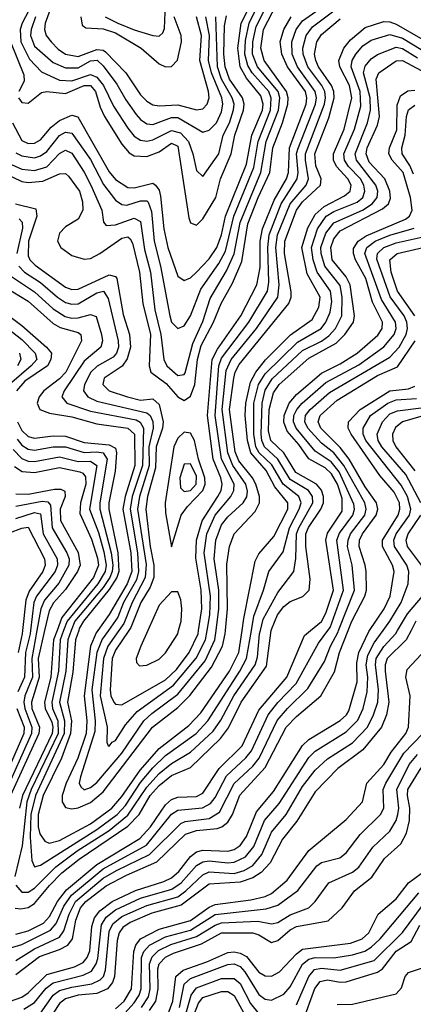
# Model space of a CAD drawing. Header units: inches. Extents: x 501365 to 657855, y 482276 to 547543.
# Tile 677 of 957: x 591343 to 592605, y 528800 to 531961. Entities that reach past the tile are written whole.
import ezdxf

# ---------------------------------------------------------------- set-up
doc = ezdxf.new("R2010")
doc.units = ezdxf.units.IN
doc.header["$MEASUREMENT"] = 0
doc.layers.add('A5592', color=7, linetype='Continuous')
doc.layers.add('A5593', color=7, linetype='Continuous')

msp = doc.modelspace()

# ---------------------------------------------------------------- linework, layer by layer
at = {"layer": 'A5592', "color": 5}
for points, elevation in [([(591398.1, 530000), (591381.6, 529910), (591383.9, 529850), (591359.6, 529790), (591356.5, 529770), (591359.3, 529750), (591381.9, 529690), (591381, 529670), (591291.8, 529470)], 3260), ([(591310, 528808.7), (591350, 528822.8), (591370, 528836.7), (591430, 528895.5), (591519, 528921), (591546, 528934), (591559, 528950), (591567.7, 528972.3), (591574.4, 529050), (591582.7, 529077.3), (591599.7, 529100.2), (591639.7, 529130), (591714.2, 529165.8), (591805.4, 529194.6), (591830, 529206.6), (591853, 529227), (591890, 529274.6), (591910, 529289.6), (591930, 529294.6), (592010, 529291.8), (592030, 529296.8), (592050, 529309.5), (592070, 529339), (592102.2, 529417.8), (592157, 529483), (592249.4, 529630.6), (592270, 529650.1), (592370, 529711.4), (592390.4, 529729.6), (592397.7, 529742.3), (592424.8, 529835.2), (592423.7, 529896.3), (592430.6, 529930), (592462.8, 529997.2), (592464.7, 530000)], 3180), ([(591310, 528980.7), (591350, 528992.7), (591441.9, 529038.1), (591460.1, 529059.9), (591484.7, 529115.3), (591509.2, 529150.8), (591610, 529234.8), (591748.9, 529311.1), (591830, 529410.3), (591850, 529423.5), (591928.9, 529431.1), (591954.7, 529445.3), (591970, 529464), (592006, 529534), (592068.4, 529591.6), (592086.2, 529613.8), (592140, 529730), (592170.7, 529769.3), (592229.3, 529830), (592300.6, 529959.4), (592330.4, 530000)], 3260), ([(591422.3, 530000), (591401.6, 529910), (591404.8, 529850), (591380.4, 529770), (591382.2, 529750), (591405.9, 529690), (591404.5, 529670), (591312.8, 529470)], 3280), ([(591483.5, 530000), (591472.6, 529970), (591467.1, 529870), (591445.7, 529770), (591448.4, 529750), (591465.5, 529710), (591466, 529670), (591379.4, 529490), (591365.8, 529450), (591350.9, 529309.1), (591327.1, 529210)], 3340), ([(591328.7, 529108.7), (591346.4, 529106.4), (591370, 529110.5), (591390, 529124.1), (591437.9, 529182.1), (591478.1, 529221.9), (591533.9, 529266.1), (591690, 529372.4), (591725.6, 529410), (591761.1, 529470), (591790, 529503.1), (591830, 529534.8), (591890, 529560.4), (591987, 529653), (592012.7, 529687.3), (592052.7, 529770), (592134.4, 529885.6), (592149.6, 530000)], 3320), ([(591330, 528941.3), (591390, 528978.8), (591470, 529016), (591484.3, 529035.7), (591501.1, 529090), (591522.2, 529130), (591610, 529205), (591652.7, 529230), (591759.4, 529280.6), (591859.3, 529380.7), (591873.3, 529386.7), (591950, 529397), (591983.3, 529416.7), (592030.9, 529509.1), (592090, 529564.3), (592110.5, 529590), (592168.8, 529711.3), (592201.2, 529750), (592266.3, 529813.7), (592319.7, 529900.3), (592339.1, 529950), (592363.9, 529996.1), (592365.4, 530000)], 3240), ([(591330, 529024.9), (591370, 529036.2), (591419.4, 529060.6), (591438.1, 529081.9), (591463.5, 529130), (591492.5, 529167.4), (591590, 529249.2), (591728, 529332), (591762.2, 529370), (591810, 529440.7), (591830, 529457.6), (591850, 529465.6), (591910, 529467.8), (591930, 529477.9), (591982.3, 529557.7), (592056.4, 529630), (592110, 529744.1), (592199.2, 529850), (592256.3, 529983.7), (592275.4, 530000)], 3280), ([(591330, 528896.3), (591406.1, 528953.9), (591470, 528975.9), (591497.2, 528990), (591511.7, 529010), (591522.3, 529070), (591538, 529110), (591554.7, 529130), (591619.9, 529180.1), (591685.2, 529214.8), (591782.7, 529257.3), (591873.9, 529346.1), (591910, 529357.7), (591975.6, 529364.4), (591990.4, 529369.6), (592010, 529384.8), (592025.2, 529410), (592048.8, 529471.2), (592130, 529560.3), (592197.6, 529690), (592230, 529724), (592308.6, 529790), (592352, 529868), (592367.7, 529930), (592395.5, 530000)], 3220), ([(591330, 529182.6), (591350, 529159.9), (591370, 529160.7), (591390, 529173.4), (591458.6, 529241.4), (591527.5, 529292.5), (591630, 529358.5), (591690, 529407.7), (591750, 529497.2), (591790, 529541.1), (591830, 529573.1), (591890, 529609.1), (591962.8, 529677.2), (591988, 529712), (592029.9, 529790.1), (592097.6, 529890), (592105.1, 529914.9), (592112, 529990), (592114.5, 530000)], 3340), ([(591377.6, 530000), (591376.5, 529990), (591361.9, 529930), (591358.7, 529850), (591336.9, 529803.1)], 3240), ([(591351.7, 530000), (591350.7, 529990), (591337.5, 529930)], 3220), ([(591462.4, 530000), (591451.3, 529970), (591442.9, 529850), (591422.8, 529770), (591424.2, 529750), (591445.6, 529705.6), (591449.4, 529690), (591447, 529670), (591351.8, 529470), (591342.5, 529430)], 3320), ([(591355.6, 528784.4), (591390, 528805.9), (591427.8, 528852.2), (591450, 528869.1), (591546.1, 528893.9), (591573.1, 528906.9), (591588.3, 528930), (591592.8, 528947.2), (591605.1, 529054.9), (591620.3, 529079.7), (591650, 529103.7), (591730, 529141.3), (591830.3, 529170), (591860.2, 529190), (591910, 529245.5), (591930, 529258.1), (591950, 529260.9), (592010, 529254.1), (592030, 529256.1), (592066.7, 529273.3), (592093.1, 529306.9), (592128, 529390), (592174.9, 529445.1), (592270, 529592.8), (592290, 529612.4), (592390, 529674.9), (592427.5, 529712.5), (592443.7, 529750), (592457.2, 529802.8), (592459.1, 529850), (592453.3, 529890), (592458.8, 529921.1), (592479.4, 529960.6), (592507.9, 530000)], 3160), ([(591508.1, 530000), (591496.8, 529970), (591490.3, 529870), (591470.9, 529770), (591486.5, 529710), (591485.1, 529670), (591393, 529470), (591378.8, 529410), (591376.8, 529336.8), (591382.1, 529262.1), (591390, 529241), (591410, 529247.2), (591590, 529361), (591655.6, 529410), (591681.5, 529438.5), (591730, 529512), (591770, 529559.6), (591810, 529598.4), (591908.6, 529670), (591946.2, 529710), (592049.1, 529870), (592070.3, 529910), (592085.6, 530000)], 3360), ([(591531.9, 530000), (591521.8, 529970), (591513.3, 529866.7), (591495.9, 529770), (591508.5, 529710), (591506, 529670), (591476.5, 529590), (591417.6, 529470), (591402.1, 529410), (591402.3, 529370), (591407.6, 529347.6), (591423.5, 529323.5), (591437.7, 529317.7), (591470, 529325.9), (591570, 529380.1), (591637.8, 529430), (591670, 529467.6), (591728.6, 529551.4), (591790, 529621.6), (591884.8, 529695.2), (591924.1, 529735.9), (592015.4, 529870), (592045.8, 529930), (592055.7, 530000)], 3380), ([(591410, 528771.5), (591450, 528829.8), (591470, 528844.1), (591510, 528855.6), (591574.5, 528865.5), (591601.1, 528878.9), (591611.1, 528890), (591618.2, 528910), (591630, 529034), (591641.9, 529058.1), (591670, 529081.8), (591750, 529117.9), (591850, 529145.7), (591875.9, 529164.1), (591930, 529215.8), (591950, 529225.4), (592030, 529220.4), (592063, 529230), (592090, 529246), (592119.2, 529280.8), (592150, 529352.3), (592196.7, 529410), (592250, 529499.9), (592290, 529551.7), (592330, 529588.2), (592410, 529639.8), (592457.7, 529690), (592477.7, 529730), (592490.7, 529770), (592492.8, 529810), (592483.3, 529890), (592486.3, 529910), (592510, 529948.3), (592549.3, 529990.7), (592554.7, 530000)], 3140), ([(592597.6, 530000), (592582.1, 529970), (592521.5, 529910), (592514.3, 529890), (592514.2, 529870), (592526.5, 529770), (592518.9, 529730), (592502.7, 529690), (592442.9, 529617.1), (592362.4, 529557.6), (592290, 529482.8), (592231.9, 529388.1), (592185.3, 529330), (592145.4, 529254.6), (592116.7, 529223.3), (592090, 529206.6), (592050, 529192.3), (591950, 529185.6), (591861, 529119), (591766.7, 529093.3), (591697, 529063), (591673.6, 529046.4), (591661.5, 529030), (591654.9, 529005.1), (591646.4, 528890), (591640.1, 528870), (591624, 528850), (591590, 528835.3), (591530, 528829.1), (591490, 528818), (591470, 528802.3), (591430, 528740.3)], 3120), ([(591593.4, 530000), (591587.8, 529992.2), (591569.4, 529950), (591549.1, 529790), (591558.5, 529710), (591555.6, 529670), (591529.3, 529590), (591491.9, 529510), (591479, 529470), (591479, 529450), (591490, 529431.6), (591510, 529427.6), (591530, 529431), (591570, 529448), (591610, 529482.7), (591768.4, 529690), (591850, 529753.4), (591888, 529792), (591957.6, 529882.4), (591992.9, 529950), (592001.7, 529990), (592002.6, 530000)], 3420), ([(591627.2, 530000), (591607.6, 529972.4), (591590.2, 529930), (591574.3, 529810), (591585.1, 529710), (591583.9, 529676.1), (591538.2, 529530), (591533.9, 529510), (591538.3, 529498.3), (591550, 529489.1), (591570, 529496.6), (591590, 529512.5), (591670, 529606.7), (591741.1, 529710), (591766.1, 529733.9), (591850, 529795.8), (591937, 529903), (591968.8, 529970), (591972.5, 530000)], 3440), ([(591661, 530000), (591625.6, 529950), (591611.8, 529910), (591601, 529790), (591623.4, 529690), (591622, 529642), (591626.5, 529630), (591630, 529628.4), (591638.8, 529641.2), (591650, 529647.2), (591682.2, 529697.8), (591719.7, 529740.3), (591835.7, 529824.3), (591908.3, 529911.7), (591938.5, 529970), (591943.8, 530000)], 3460), ([(591692.3, 530000), (591650, 529936.6), (591638.9, 529910), (591632.6, 529810), (591634.8, 529790), (591644.5, 529770), (591650, 529763.3), (591670, 529762.1), (591810, 529841.6), (591845.3, 529874.7), (591886.2, 529930), (591914.8, 529990), (591916.3, 530000)], 3480), ([(591753.6, 530000), (591731.3, 529950), (591716.7, 529910), (591717.5, 529897.5), (591726.8, 529886.8), (591750, 529888.6), (591790, 529908.6), (591810, 529928.6), (591850, 529990), (591852.5, 530000)], 3520), ([(591650, 528786.1), (591677.4, 528810), (591701.6, 528850), (591708.5, 528970), (591715.1, 528990), (591730.1, 529009.9), (591790, 529041), (591890, 529069.4), (591950, 529111.6), (591970, 529120.2), (592084.1, 529135.9), (592130, 529146.8), (592150, 529156.2), (592200.9, 529199.1), (592270, 529293.6), (592390, 529393.4), (592441.7, 529450), (592455.8, 529510), (592510, 529569.7), (592533.7, 529610), (592581.4, 529670), (592589.7, 529690), (592595.3, 529790), (592580.5, 529850), (592584.8, 529875.2), (592630, 529923.5)], 3080), ([(591333.7, 529750), (591356.6, 529690), (591356.3, 529670), (591268.8, 529470)], 3240), ([(591670, 528761.6), (591710, 528805.3), (591726, 528830), (591732.3, 528850), (591733.8, 528950), (591740.9, 528970), (591758.5, 528990), (591810, 529017.2), (591890, 529038.5), (591970, 529088), (592133.3, 529106.7), (592170, 529119), (592234.3, 529165.7), (592295.1, 529244.9), (592310, 529255.2), (592369.8, 529270), (592390, 529286.6), (592434.7, 529345.3), (592499.9, 529410), (592510.2, 529430), (592508.3, 529490), (592516.4, 529510), (592574, 529606), (592634.9, 529670)], 3060), ([(591732.9, 528790), (591755.3, 528824.7), (591760.9, 528850), (591759, 528930), (591767.3, 528952.7), (591787.4, 528972.6), (591827.7, 528992.3), (591910, 529017.5), (591970, 529054.3), (591990, 529061.7), (592106.8, 529066.8), (592150, 529058.2), (592170, 529063.3), (592210, 529087.5), (592269.9, 529110), (592290.2, 529129.8), (592333.9, 529190), (592410, 529224.6), (592430, 529240.5), (592475.2, 529304.8), (592530, 529356.5), (592549.9, 529389.9), (592555.7, 529410), (592558, 529430), (592551.8, 529490), (592591.6, 529570), (592617.9, 529602.1)], 3040), ([(591759.4, 528780.6), (591779.4, 528810), (591786.8, 528850), (591785.8, 528914.2), (591790.3, 528930), (591810, 528951.1), (591836, 528964), (591925.8, 528994.2), (591990, 529029.9), (592090, 529029.6), (592110, 529022.9), (592150, 528998.7), (592170, 529004.8), (592210, 529039.6), (592230, 529049.6), (592331.5, 529068.5), (592376.3, 529110), (592415.9, 529164.1), (592471.7, 529208.3), (592512.1, 529267.9), (592564.5, 529315.5), (592582.6, 529350), (592592.5, 529390), (592593.8, 529430), (592586.5, 529470), (592587.8, 529490), (592630, 529559.7)], 3020), ([(591818.9, 528770), (591833.5, 528810), (591843.3, 528890), (591866.6, 528910), (591943.1, 528936.9), (592010, 528966.9), (592030, 528968.4), (592050, 528964.5), (592070, 528953.2), (592110, 528903.8), (592130, 528891.6), (592150, 528890.4), (592176, 528904), (592230, 528962), (592250, 528976.8), (592403.3, 528996.7), (592440.5, 529010), (592461.8, 529030), (592492, 529090), (592550, 529138.8), (592590, 529190.4), (592630, 529219.9)], 2980), ([(591855.6, 528790), (591870, 528865), (591890, 528883.6), (592010, 528928.3), (592030, 528930.6), (592050, 528921.9), (592064.7, 528904.7), (592110, 528831.6), (592130, 528816.5), (592150, 528813.4), (592190, 528832.3), (592210, 528856.6), (592250, 528929), (592270, 528945.6), (592290, 528950.3), (592350, 528948.9), (592410, 528959.3), (592449.1, 528970.9), (592470, 528983.2), (592498.6, 529010), (592622.3, 529157.7)], 2960), ([(592230, 528798), (592269.9, 528889.9), (592288.3, 528911.7), (592310, 528916.1), (592370, 528909.6), (592478.9, 528941.1), (592570, 529031.2), (592638.1, 529121.9)], 2940), ([(592250, 528741.3), (592289.3, 528850.7), (592306.2, 528873.8), (592330, 528878.4), (592370, 528871.3), (592390, 528872.6), (592490, 528903.9), (592506.3, 528913.7), (592550, 528970.5), (592597.8, 529002.2), (592625.4, 529054.7)], 2920), ([(592360.5, 528799.5), (592410, 528800.2), (592550, 528834.3), (592567.2, 528852.8), (592578.8, 528890), (592590, 528902.3), (592650, 528922.3)], 2880), ([(591874.4, 528765.6), (591892.6, 528830), (591910, 528853.5), (591990, 528883.1), (592030, 528883.6), (592050, 528867.2), (592082.5, 528802.5), (592110, 528769.5)], 2940), ([(591888.2, 528731.8), (591915.9, 528804.1), (591930, 528821.6), (591990, 528841.3), (592010, 528841.8), (592030, 528828.2), (592072.2, 528752.2)], 2920)]:
    msp.add_lwpolyline(points, dxfattribs=dict(at, elevation=elevation))
at = {"layer": 'A5593', "color": 5}
for points, elevation in [([(591320.2, 531630), (591350, 531573.3), (591370, 531563.5), (591390, 531564.4), (591410, 531575.3), (591443.6, 531616.4), (591470, 531637.4), (591510, 531654.3), (591529.1, 531649.1), (591630, 531472.2), (591650, 531447.6), (591690, 531422), (591710, 531420.7), (591770, 531435.7), (591778.7, 531430), (591790, 531413.5), (591794.1, 531394.1), (591804.9, 531290), (591817.8, 531230), (591850, 531137.9), (591870, 531123.6), (591890, 531132.8), (591910, 531151), (591950, 531192.8), (591975.1, 531230), (591989.8, 531270), (592002.6, 531330), (592070, 531497.2), (592087.5, 531590), (592120.8, 531670), (592123.1, 531690), (592116.4, 531716.4), (592070, 531772.8), (592049.7, 531809.7), (592041.7, 531870), (592053.4, 531950), (592119.3, 532080.7)], 3580), ([(591330, 531533.5), (591350, 531523.6), (591390, 531517.7), (591410, 531523.6), (591430, 531537.5), (591470, 531589.5), (591490, 531600.2), (591510, 531596.5), (591570, 531511.8), (591611.6, 531431.6), (591650, 531381.6), (591670, 531368.1), (591686, 531366), (591730, 531379.1), (591750, 531379.4), (591754.8, 531374.8), (591765.1, 531345.1), (591774.2, 531250), (591794.1, 531170), (591823.8, 531010), (591830, 530989.5), (591850, 530970.1), (591870, 530978.5), (591890, 531010.1), (591923.9, 531096.1), (591981.4, 531178.6), (592002.3, 531217.7), (592029.4, 531330), (592094, 531486), (592107.9, 531570), (592147.2, 531670), (592149.4, 531709.4), (592141.7, 531730), (592087.7, 531790), (592073.8, 531813.8), (592064.7, 531850), (592066.3, 531893.7), (592078.6, 531950), (592130, 532054.5)], 3560), ([(591285.8, 531510), (591350, 531481.4), (591390, 531476.4), (591430, 531488.7), (591470, 531531.2), (591490, 531541.6), (591510, 531532.9), (591550, 531472), (591571.4, 531430), (591606, 531350), (591611.2, 531311.2), (591620.5, 531300.5), (591650, 531302.6), (591710, 531323.6), (591730, 531313.5), (591743.4, 531223.4), (591761.8, 531150), (591776.2, 531030), (591795.5, 530950), (591804.6, 530870), (591814.8, 530850), (591850, 530819.1), (591870, 530821.8), (591873, 530827), (591898.2, 530921.8), (591930, 530992.2), (591953.8, 531066.2), (592005.5, 531154.5), (592030.8, 531209.2), (592049.2, 531310), (592116.3, 531470), (592133.6, 531570), (592172.5, 531670), (592177.2, 531710), (592171.5, 531730), (592105.3, 531810), (592089.5, 531850), (592090.5, 531890), (592100.8, 531939.2), (592150, 532036.6)], 3540), ([(591290, 531470), (591350, 531441.4), (591370, 531438.2), (591416.9, 531443.1), (591470, 531465.9), (591490, 531467.4), (591499.1, 531459.1), (591534, 531410), (591543.8, 531376.2), (591545, 531350), (591530, 531320.4), (591490, 531295.6), (591470, 531276.1), (591464.4, 531250), (591474.6, 531230), (591510, 531204.5), (591550, 531191.7), (591570, 531194.5), (591599.4, 531210), (591670, 531260), (591690, 531264), (591697, 531257), (591704.1, 531244.1), (591726.8, 531150), (591737.6, 531050), (591762.1, 530950), (591757.9, 530850), (591762.9, 530830), (591812.8, 530792.7), (591850, 530750.4), (591870, 530738.2), (591890, 530752.8), (591904.6, 530790), (591912.5, 530870), (591924.5, 530915.5), (591964.2, 530990), (591988.5, 531050), (592024.6, 531115.4), (592055.3, 531184.7), (592074.4, 531305.6), (592107, 531390), (592145.2, 531470), (592154.6, 531550), (592185.7, 531630), (592202.9, 531690), (592204.1, 531710), (592198.6, 531730), (592126.7, 531830), (592116.4, 531870), (592124.4, 531930), (592166.2, 532010)], 3520), ([(591371.9, 531990), (591350.2, 531950), (591344.4, 531930), (591346.8, 531890), (591373.8, 531833.8), (591413.2, 531793.2), (591470, 531766.3), (591510, 531764.3), (591570, 531784.8), (591590, 531776.6), (591611.7, 531750), (591643.3, 531683.3), (591690, 531612.9), (591710, 531587.3), (591730, 531574.3), (591750, 531571.4), (591770, 531574.9), (591830, 531605.7), (591858.2, 531598.2), (591884.2, 531570), (591898.4, 531530), (591910, 531476.5), (591930, 531457.7), (591981.6, 531530), (591995.6, 531590), (592015.7, 531630), (592028.8, 531671.2), (592030.3, 531690), (592024.5, 531710), (591990.2, 531770), (591977.4, 531810), (591971.2, 531970)], 3640), ([(591439.7, 531990), (591424.9, 531950), (591422.3, 531930), (591427.4, 531910), (591443.7, 531890), (591466, 531866), (591490, 531849.8), (591530, 531842.6), (591590, 531864.9), (591610, 531863.2), (591618.1, 531858.1), (591683.5, 531790), (591730, 531719.7), (591750, 531699.7), (591770, 531687.6), (591790, 531684.2), (591850, 531687.4), (591910, 531671.5), (591930, 531674.4), (591944, 531690), (591950.2, 531709.8), (591948.1, 531730), (591920.7, 531830), (591925.5, 531910), (591909.8, 531970)], 3680), ([(591616.5, 531970), (591657.5, 531950), (591710, 531928), (591770, 531909.7), (591790, 531908.1), (591801.6, 531918.4), (591806.9, 531933.1), (591810.2, 532009.8)], 3740), ([(591943.8, 530000), (591952.7, 530050), (591954.5, 530110), (591934.6, 530250), (591943.3, 530310), (591969.5, 530370), (592019.4, 530430), (592029.7, 530450), (592030, 530470), (591989.8, 530550), (591969.4, 530690), (591980.9, 530850), (591990, 530874.9), (592077.3, 530990), (592137.2, 531090), (592141.6, 531118.4), (592138.8, 531230), (592142.6, 531270), (592180.9, 531370), (592232.3, 531450), (592235.8, 531470), (592230.8, 531530), (592234.5, 531545.5), (592291.3, 531690), (592294.4, 531710), (592290.4, 531730), (592233.7, 531810), (592216.3, 531850), (592215.2, 531890), (592229.1, 531930), (592250, 531957.5), (592324.5, 532010)], 3460), ([(591972.5, 530000), (591981.3, 530070), (591980.8, 530130), (591966.6, 530230), (591971.9, 530290), (591990, 530338.9), (592010, 530365.2), (592059.5, 530410), (592070.6, 530429.4), (592072.8, 530447.2), (592068.3, 530470), (592026.6, 530530), (592010.5, 530570), (591992.1, 530710), (592005.2, 530834.8), (592020.7, 530870), (592102.4, 530970), (592170.2, 531070), (592175, 531110), (592164.2, 531230), (592169.6, 531270), (592210, 531369.5), (592261.4, 531430), (592269.2, 531450), (592258.7, 531510), (592259.4, 531530), (592320.5, 531690), (592323.6, 531710), (592320.8, 531730), (592311.2, 531750), (592267.2, 531810), (592251.2, 531850), (592251.1, 531870), (592261.8, 531910), (592281.9, 531938.1), (592350, 531989.8)], 3440), ([(591338.9, 531710), (591350, 531695.1), (591370, 531693.4), (591412.7, 531727.3), (591430, 531730.6), (591490, 531723.9), (591550, 531749.3), (591570, 531749.6), (591585.9, 531730), (591600.4, 531680.4), (591614.6, 531650), (591670, 531561.9), (591693.4, 531533.4), (591710, 531523.8), (591750, 531522.3), (591790, 531537.1), (591830, 531564.9), (591850, 531554.5), (591885.1, 531325.1), (591890, 531308.7), (591910, 531301), (591930, 531321.6), (591971.6, 531390), (591986.8, 531450), (592020.6, 531530), (592033, 531590), (592060.9, 531670), (592062.5, 531690), (592056.8, 531710), (592016, 531770), (592001.9, 531810), (591997.1, 531850), (591999, 531941), (592006.4, 531973.6)], 3620), ([(591393.5, 531970), (591379.1, 531930), (591377.7, 531910), (591390, 531876.4), (591450, 531823.4), (591490, 531806.2), (591530, 531806), (591570, 531828.5), (591590.8, 531830.8), (591610, 531812.5), (591654.5, 531754.5), (591683.2, 531703.2), (591716.6, 531656.6), (591730, 531640.3), (591750, 531627.1), (591770, 531624.7), (591830, 531647.4), (591850, 531646.5), (591930, 531599.7), (591950, 531606.5), (591973.4, 531630), (591990, 531665.3), (591994, 531690), (591990.5, 531710), (591957.4, 531790), (591948.3, 531830), (591951.6, 531910), (591939.4, 531970)], 3660), ([(591538.3, 531970), (591543.6, 531943.6), (591554.6, 531934.6), (591610, 531931.8), (591650, 531919.1), (591731.8, 531870), (591790, 531818.9), (591810, 531810.1), (591830, 531811.1), (591848.5, 531831.5), (591862, 531890), (591860.7, 531910), (591838.1, 531970)], 3720), ([(591916.3, 530000), (591926.8, 530070), (591924.5, 530130), (591907.2, 530232.8), (591909.5, 530290), (591928.1, 530351.9), (591978.2, 530430), (591988.4, 530450), (591991.8, 530470), (591987.9, 530490), (591963.3, 530550), (591944.9, 530690), (591960.4, 530870), (591976.5, 530903.5), (592051.5, 531010), (592103.3, 531110), (592114.1, 531165.9), (592114.2, 531250), (592121.7, 531290), (592158.4, 531381.6), (592198.8, 531450), (592205.1, 531470), (592207.6, 531550), (592261, 531690), (592263.9, 531710), (592259, 531730), (592201.6, 531810), (592182.8, 531850), (592178.1, 531890), (592189.2, 531930), (592213.4, 531970)], 3480), ([(592002.6, 530000), (592008.6, 530070), (592007.1, 530212.9), (592015.4, 530270), (592030.9, 530310), (592097.6, 530382.4), (592112.1, 530410), (592111.8, 530430), (592099.8, 530470), (592089.6, 530490), (592045.2, 530545.2), (592034.1, 530574.1), (592015.9, 530710), (592029.6, 530810.4), (592033.6, 530830), (592046, 530854), (592206.2, 531050), (592213, 531070), (592212.8, 531087.2), (592192.2, 531210), (592192.5, 531250), (592230.1, 531350), (592250, 531376.5), (592307.2, 531430), (592309.2, 531450), (592292.1, 531492.1), (592289.4, 531530), (592334.5, 531645.5), (592351.6, 531710), (592350.1, 531730), (592342.3, 531750), (592301.3, 531810), (592292.4, 531830), (592288.3, 531850), (592295.5, 531890), (592310, 531913.1), (592370, 531963.4)], 3420), ([(592055.7, 530000), (592061.2, 530038.8), (592097.5, 530222.5), (592110, 530246.8), (592157.8, 530302.2), (592203, 530390), (592202.9, 530410), (592161.4, 530461.4), (592133.4, 530513.4), (592083.8, 530570), (592073.1, 530610), (592066.2, 530690), (592067.9, 530730), (592082.9, 530797.1), (592099.7, 530830), (592131.2, 530868.8), (592211.1, 530948.9), (592281, 530999), (592302.1, 531037.9), (592305.8, 531070), (592264.6, 531144.6), (592247.9, 531230), (592267.1, 531292.9), (592290, 531335.9), (592318.6, 531361.4), (592384.7, 531395.3), (592402.3, 531410), (592405.3, 531430), (592394.6, 531450), (592358.5, 531490), (592349.3, 531510), (592349.2, 531530), (592383, 531610), (592407.9, 531710), (592400.8, 531750), (592369.4, 531810), (592366.2, 531830), (592382.4, 531870), (592403.9, 531896.1), (592450, 531935.7), (592510, 531955.3), (592530, 531954.5), (592550, 531946.4), (592650, 531888.7)], 3380), ([(591313.7, 531890), (591356.2, 531783.8), (591356.9, 531763.1), (591339.9, 531730)], 3620), ([(592085.6, 530000), (592093.5, 530046.5), (592124.8, 530130), (592141.9, 530190), (592187.6, 530252.4), (592207.8, 530330), (592239.4, 530390), (592244.9, 530410), (592237.6, 530430), (592187.3, 530470), (592151.5, 530531.5), (592110.9, 530570.9), (592099.7, 530590), (592093.5, 530630), (592094, 530730), (592108.2, 530790), (592130, 530824.1), (592233.7, 530926.3), (592309.1, 530970), (592324.4, 530990), (592338, 531022), (592343.3, 531056.7), (592339.7, 531090), (592296.5, 531150), (592283.5, 531190), (592278.4, 531230), (592297.5, 531290), (592325.5, 531330), (592350, 531345.4), (592425.2, 531374.8), (592442.6, 531390), (592449.6, 531410), (592446.1, 531430), (592435.7, 531450), (592397.3, 531490), (592384.5, 531510), (592382.5, 531530), (592415.9, 531610), (592436.5, 531683.5), (592434.6, 531730), (592405.3, 531810), (592408.7, 531830), (592420.6, 531850), (592443.3, 531876.7), (592470, 531895.5), (592530, 531913.5), (592570, 531902), (592630, 531865.8)], 3360), ([(592114.5, 530000), (592123.8, 530036.2), (592170, 530122.7), (592221.5, 530190), (592228.7, 530231.3), (592230.4, 530310), (592237.3, 530330), (592282.3, 530410), (592281.6, 530430), (592269.3, 530449.3), (592210, 530485.3), (592170.4, 530550.5), (592127.6, 530590), (592118.8, 530610), (592116.7, 530630), (592120.1, 530730), (592130, 530771.8), (592152.4, 530807.6), (592250, 530899.2), (592310.5, 530929.5), (592333.7, 530946.3), (592355.4, 530970), (592375.5, 531010), (592376.6, 531070), (592370, 531107.5), (592321.2, 531170), (592309.1, 531210), (592308.9, 531230), (592324.3, 531275.7), (592350, 531309), (592442.3, 531350), (592473.5, 531370), (592489.5, 531390), (592491.2, 531410), (592484.9, 531430), (592422.5, 531510), (592418.1, 531530), (592457.8, 531630), (592467.5, 531670), (592466.3, 531710), (592445.6, 531790), (592450, 531811.9), (592470, 531835.5), (592490, 531849.2), (592550, 531872.4), (592570, 531868.2), (592618.6, 531838.6)], 3340), ([(592149.6, 530000), (592150, 530002.9), (592169.1, 530050), (592190, 530076.9), (592210, 530093.6), (592250.4, 530109.6), (592270.7, 530129.3), (592274.5, 530165.5), (592260.4, 530270), (592260.8, 530310), (592269.1, 530330.9), (592308.7, 530390), (592316.4, 530410), (592316.9, 530430), (592310.8, 530450.8), (592294.7, 530470), (592227.8, 530507.8), (592190, 530570), (592147.8, 530610), (592140.9, 530640.9), (592142.3, 530710), (592156.8, 530763.2), (592174.6, 530790), (592270, 530874.2), (592357.1, 530922.9), (592385.6, 530950), (592412.8, 530990), (592416.4, 531010), (592402.1, 531110), (592390, 531135.3), (592344.7, 531190), (592340.5, 531230), (592350, 531257), (592370, 531283.2), (592506, 531354), (592525.3, 531370), (592531.5, 531388.5), (592530, 531410.1), (592513.4, 531450), (592463.8, 531503.8), (592453.4, 531530), (592457.4, 531550), (592490, 531622.3), (592496.6, 531650), (592486.2, 531770), (592494.4, 531790), (592550, 531828.7), (592570, 531830.2), (592630, 531797.7)], 3320), ([(592275.4, 530000), (592310, 530029.5), (592324.4, 530055.6), (592348.7, 530130), (592324.5, 530290), (592330, 530313.1), (592376.4, 530383.6), (592376.5, 530423.5), (592361.5, 530470), (592342.6, 530502.6), (592322, 530522), (592270, 530551.1), (592237.6, 530597.6), (592200.3, 530640.3), (592189.4, 530669.4), (592190.4, 530690), (592206.5, 530730), (592230, 530757.7), (592310, 530826), (592370, 530855.7), (592424.8, 530890), (592491.5, 530948.5), (592504.8, 530970), (592505.7, 530990), (592474, 531054), (592452.7, 531130), (592420, 531190), (592412.6, 531210), (592413.6, 531226.4), (592428.3, 531250), (592453.2, 531266.8), (592579.7, 531320.3), (592592.7, 531330), (592601, 531350), (592596.3, 531390), (592572.5, 531470), (592537.5, 531510), (592526.6, 531530), (592528.6, 531550), (592552.2, 531607.8), (592553, 531687), (592564, 531716), (592587.2, 531732.8), (592610, 531735.1)], 3280), ([(592605.5, 531465.5), (592593.3, 531493.3), (592569.3, 531530), (592568, 531550), (592579.2, 531590), (592582.8, 531650), (592590, 531671.3), (592610, 531687.1)], 3260), ([(591329.4, 531369.4), (591394.3, 531354.3), (591397.6, 531330), (591370.5, 531250), (591370, 531203.1), (591375.8, 531190), (591392.7, 531172.7), (591490, 531102.6), (591510, 531095.1), (591530, 531096.3), (591630, 531141.5), (591650, 531136.6), (591654.4, 531130), (591675, 531015), (591694.5, 530950), (591697.7, 530910), (591687.4, 530872.6), (591671.8, 530848.2), (591614, 530810), (591609, 530790), (591630.1, 530770), (591688.8, 530750), (591730, 530739.9), (591770, 530744.3), (591790, 530725.4), (591802.5, 530670), (591800.4, 530650), (591780.4, 530590), (591777.8, 530522.2), (591752.7, 530430), (591747.1, 530390), (591761.3, 530270), (591773.4, 530210), (591772.5, 530170), (591761.1, 530138.9), (591731.5, 530090), (591699, 530010), (591692.3, 530000)], 3480), ([(591341.4, 531321.4), (591351.1, 531311.1), (591351.4, 531291.4), (591333.9, 531210)], 3460), ([(592330.4, 530000), (592337.8, 530010), (592381.2, 530130), (592359.6, 530290), (592367.7, 530312.3), (592410.6, 530370), (592416.8, 530390), (592414.2, 530405.8), (592366.8, 530510), (592341.3, 530541.3), (592290, 530576.2), (592229.2, 530650), (592220.6, 530670), (592221.5, 530690), (592231, 530710), (592248, 530730), (592323.9, 530796.1), (592430, 530853.3), (592510, 530911.1), (592543.5, 530950), (592550, 530970), (592547.3, 530990), (592502.7, 531062.7), (592449.8, 531210), (592456.4, 531230), (592482.6, 531250), (592530, 531269.7), (592607.8, 531292.2)], 3260), ([(592365.4, 530000), (592416.8, 530130), (592409, 530210), (592394.4, 530270), (592395.6, 530290), (592404, 530310), (592449.2, 530370), (592454.2, 530390), (592449.2, 530410), (592382.3, 530530), (592350.2, 530570.2), (592310, 530601.4), (592266.8, 530650), (592257, 530670), (592259, 530690), (592274.6, 530710), (592335.8, 530764.2), (592530, 530877.4), (592559.1, 530910), (592582.2, 530950), (592586.5, 530970), (592584.4, 530990), (592575.3, 531010), (592531, 531071), (592487.9, 531192.1), (592489.7, 531210), (592509.9, 531230), (592550, 531244.8), (592636.6, 531263.4)], 3240), ([(592610, 531010), (592554.5, 531090), (592533.9, 531150), (592529.7, 531190), (592553, 531210), (592664, 531236)], 3220), ([(591339.7, 531170), (591358.4, 531150), (591410, 531116.9), (591464.2, 531070), (591490, 531053.6), (591510, 531047.5), (591530, 531048.9), (591590, 531083.9), (591611.1, 531090), (591626.1, 531066.1), (591658.3, 530930), (591659.4, 530910), (591653.6, 530890), (591642.9, 530877.2), (591590.9, 530849.1), (591570.8, 530830), (591550.3, 530790), (591547.4, 530770), (591561.7, 530750), (591590, 530736.4), (591750, 530698.8), (591761.1, 530690), (591770, 530671.3), (591770.8, 530650), (591757.2, 530590), (591757.9, 530530), (591726.7, 530430), (591720.8, 530390), (591748.4, 530211.6), (591745.6, 530170), (591702.9, 530090), (591677.2, 530022.8), (591661, 530000)], 3460), ([(591310, 531140.4), (591390, 531087.3), (591450, 531032.7), (591488.7, 531008.7), (591510, 531002.9), (591530, 531003.7), (591570, 531014.6), (591588.1, 531008.1), (591605.5, 530950), (591607.8, 530930), (591602.9, 530910), (591550, 530864.9), (591485, 530770), (591478.3, 530750), (591493.8, 530730), (591570, 530704), (591716, 530676), (591729.4, 530669.4), (591739.4, 530650), (591736.2, 530530), (591703.5, 530430), (591696.6, 530390), (591720.8, 530250), (591724.2, 530190), (591717.3, 530162.7), (591676.1, 530090), (591657.4, 530042.6), (591627.2, 530000)], 3440), ([(591270, 531117.1), (591370, 531057.4), (591450, 530985.7), (591472.7, 530972.7), (591530, 530956.9), (591538.6, 530950), (591540.5, 530930), (591490.8, 530830), (591470, 530808), (591420.4, 530770), (591404.7, 530750), (591398.7, 530730), (591407, 530710), (591438.2, 530698.2), (591510, 530686.4), (591590, 530663.9), (591689.6, 530649.6), (591710.4, 530630.4), (591711.9, 530530), (591680.9, 530430), (591674, 530390), (591699.4, 530250), (591701.8, 530190), (591687.4, 530150), (591630, 530051.5), (591593.4, 530000)], 3420), ([(591297.9, 531017.9), (591350, 530979.8), (591428.7, 530910), (591444.4, 530890), (591442.8, 530870), (591431.9, 530850), (591359.6, 530800.4), (591332.7, 530770)], 3380), ([(591273.6, 530993.6), (591350, 530933.9), (591392.2, 530890), (591397.2, 530870), (591379.9, 530850), (591309.7, 530790)], 3360), ([(592395.5, 530000), (592407.4, 530030), (592449.8, 530110), (592454.6, 530130), (592453.4, 530190), (592451, 530210), (592431.3, 530270), (592432.4, 530290), (592441.8, 530310), (592485.5, 530370), (592490.7, 530390), (592487.1, 530410), (592450, 530461.8), (592398.8, 530550), (592370, 530587.3), (592308.2, 530650), (592300.2, 530670), (592306.1, 530690), (592360.3, 530739.8), (592490, 530818.4), (592553.7, 530846.3), (592611.1, 530930)], 3220), ([(591342.3, 530890), (591346.9, 530870), (591335.6, 530850)], 3340), ([(592464.7, 530000), (592511.9, 530070), (592530.8, 530110.8), (592543.2, 530190), (592538.3, 530210), (592505.7, 530270), (592505.8, 530290), (592556, 530370), (592562.1, 530390), (592560.1, 530410), (592543.8, 530443.8), (592497.6, 530497.6), (592405.2, 530630), (592396, 530650), (592396.6, 530670), (592434.6, 530710), (592530, 530769.5), (592590, 530776.2), (592610, 530784.9)], 3180), ([(592507.9, 530000), (592529.7, 530030), (592565.8, 530090), (592588.4, 530150), (592590.9, 530190), (592584.1, 530210), (592544.6, 530270), (592542.6, 530290), (592550, 530310), (592592.2, 530370), (592597.3, 530390), (592586.6, 530430), (592566.4, 530466.4), (592452.2, 530610), (592444.3, 530630), (592443.8, 530650), (592468, 530690), (592523.7, 530730), (592550, 530740.8), (592615.4, 530744.6)], 3160), ([(592628.9, 530410), (592580.5, 530500.5), (592503.5, 530590), (592491.7, 530610), (592489.5, 530630), (592505.8, 530670), (592530, 530695.2), (592554.3, 530705.7), (592630, 530715.5)], 3140), ([(592670, 530698.6), (592570, 530669.5), (592548.2, 530651.8), (592538.5, 530630), (592539.3, 530610), (592548.8, 530590), (592610, 530512.3)], 3120), ([(591335.6, 530670), (591350, 530642.4), (591370, 530623), (591390, 530617.2), (591450, 530624.6), (591490, 530623.5), (591550, 530604.2), (591630, 530596.7), (591650, 530585.5), (591653.7, 530570), (591648.6, 530511.4), (591628.1, 530410), (591628.1, 530390), (591657.7, 530250), (591661, 530190), (591654.5, 530170), (591630, 530132.2), (591547.4, 530030), (591533.9, 530006.1), (591531.9, 530000)], 3380), ([(591334.5, 530614.5), (591350, 530595.6), (591370, 530582.4), (591390, 530579), (591450, 530590), (591490, 530589.7), (591550, 530571.1), (591590, 530574.1), (591610, 530570.7), (591622.8, 530550), (591599.2, 530410), (591599.3, 530390), (591636, 530250), (591641.9, 530210), (591639.7, 530190), (591632.1, 530170), (591610, 530138.1), (591519.4, 530030), (591508.1, 530000)], 3360), ([(591321.6, 530581.6), (591350, 530552.4), (591370, 530543.5), (591390, 530542.2), (591470, 530557.7), (591530, 530542.9), (591570, 530543.8), (591590.3, 530530.3), (591566.8, 530390), (591595.3, 530315.3), (591612.3, 530252.3), (591619.7, 530210), (591616.5, 530190), (591593.3, 530150), (591494.5, 530030), (591483.5, 530000)], 3340), ([(591326.5, 530526.5), (591350.8, 530510.8), (591390, 530507.5), (591470, 530523), (591535.4, 530510), (591545.2, 530505.2), (591553.7, 530493.7), (591554.6, 530470), (591537.2, 530410), (591535.6, 530375.6), (591573.4, 530293.4), (591592.6, 530232.6), (591595.1, 530210), (591579.9, 530170), (591477.9, 530042), (591462.4, 530000)], 3320), ([(591330, 530438.8), (591370, 530438.2), (591454.3, 530454.3), (591474.2, 530454.2), (591487.2, 530447.2), (591488.4, 530430), (591472.7, 530390), (591473.5, 530353.5), (591530, 530250.4), (591536.2, 530210), (591528.4, 530190), (591490, 530132.3), (591451.2, 530088.8), (591436.8, 530063.2), (591422.3, 530000)], 3280), ([(591330, 530398.8), (591415.3, 530415.3), (591432.9, 530412.9), (591442, 530402), (591446.8, 530330), (591494.3, 530250), (591501, 530230), (591500.7, 530210), (591468.3, 530151.7), (591422.6, 530097.4), (591411, 530070), (591398.1, 530000)], 3260), ([(591330, 530359.4), (591390, 530378.7), (591410, 530374.3), (591418.4, 530310), (591463.2, 530230), (591463.7, 530210), (591456.7, 530190), (591397, 530110), (591388.2, 530090), (591377.6, 530000)], 3240), ([(592630.8, 530210), (592586.1, 530270), (592581.7, 530290), (592588.4, 530310), (592629.2, 530370)], 3140), ([(591310, 530313.5), (591350, 530328.7), (591370, 530331.6), (591422.2, 530230), (591424, 530210), (591417.3, 530190), (591373.4, 530126.6), (591362, 530098), (591351.7, 530000)], 3220), ([(591852.5, 530000), (591860, 530030), (591862.3, 530070), (591859, 530099), (591850, 530123.8), (591830, 530124.4), (591790, 530081.5), (591753.6, 530000)], 3520), ([(592554.7, 530000), (592586.4, 530053.6), (592634.1, 530110)], 3140), ([(592613.1, 530030), (592597.6, 530000)], 3120)]:
    msp.add_lwpolyline(points, dxfattribs=dict(at, elevation=elevation))
for points, elevation in [([(591870, 530636.9), (591850, 530617.1), (591836.8, 530590), (591809.3, 530410), (591810, 530378.4), (591830, 530268.6), (591860.3, 530370), (591881.3, 530398.7), (591930, 530449.2), (591937.2, 530470), (591936.3, 530490), (591916.4, 530550), (591903, 530610), (591890, 530633.6)], 3520), ([(591890, 530534.9), (591870, 530533.7), (591856.6, 530490), (591858.4, 530458.4), (591870, 530446.3), (591890, 530450.1), (591909.1, 530470), (591910, 530495.3)], 3540)]:
    msp.add_lwpolyline(points, close=True, dxfattribs=dict(at, elevation=elevation))

doc.saveas('drawing.dxf')
